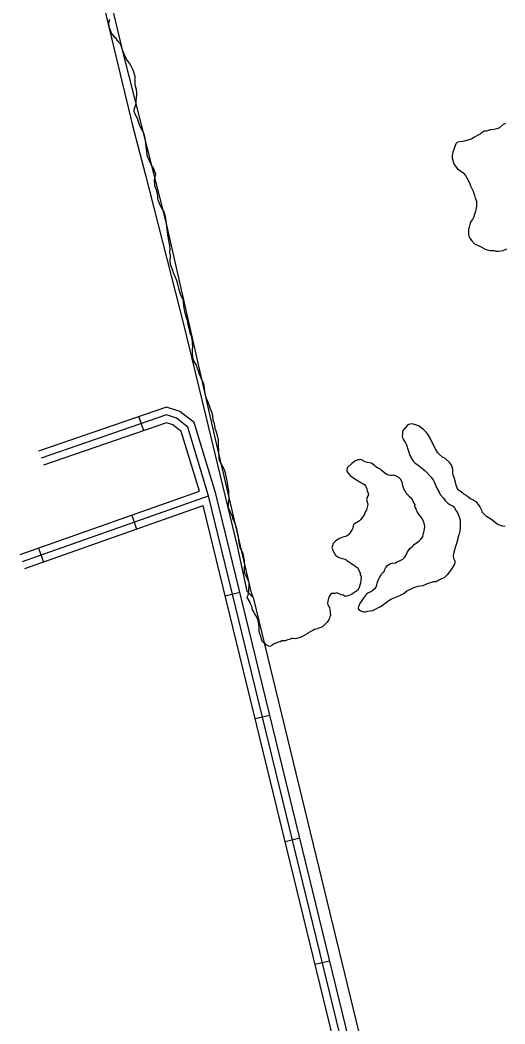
# Model space of a CAD drawing. Extents: x 3694830 to 3732949, y 415201 to 440970.
# Drawn here: x 3701629 to 3702606, y 427545 to 429565 of the extents above; entities that cross this region are included whole.
import ezdxf

# ---------------------------------------------------------------- set-up
doc = ezdxf.new("R2010")
doc.units = 0
for name, color, linetype in [('V-ROAD-CNTR', 7, 'Continuous'), ('V-SITE-VEGE', 7, 'Continuous'), ('V-TOPO-SHOR', 7, 'Continuous')]:
    doc.layers.add(name, color=color, linetype=linetype)

msp = doc.modelspace()

# ---------------------------------------------------------------- linework, layer by layer
at = {"layer": 'V-ROAD-CNTR'}
for p, q in [((3701878, 428738.7), (3701868.3, 428767.1)), ((3701853.6, 428568.8), (3701863.6, 428540.5)), ((3701666.2, 428502.6), (3701676.2, 428474.3)), ((3702042.2, 428406.5), (3702071.3, 428413.6)), ((3702102.5, 428159.4), (3702131.7, 428166.5)), ((3702162.8, 427912.3), (3702192, 427919.4)), ((3702223.2, 427665.2), (3702252.3, 427672.3))]:
    msp.add_line(p, q, dxfattribs=at)
for points in [[(3702566, 426387.5), (3702023, 428611.7), (3701979.5, 428754.9), (3701950.8, 428777.3), (3701923.5, 428786.1), (3701666.2, 428697.6)], [(3702551.4, 426384), (3702008.5, 428607.7), (3701966.5, 428746), (3701943.7, 428763.8), (3701923.7, 428770.3), (3701671.1, 428683.4)], [(3701990, 428617), (3701953.5, 428737.1), (3701936.5, 428750.4), (3701923.8, 428754.5), (3701676, 428669.2)], [(3701628.7, 428489.3), (3701990, 428617)], [(3701633.7, 428475.2), (3702008.5, 428607.7)], [(3701638.7, 428461.1), (3701997.9, 428588)], [(3702536.8, 426380.4), (3701997.9, 428588)]]:
    msp.add_lwpolyline(points, dxfattribs=at)
at = {"layer": 'V-SITE-VEGE'}
for points in [[(3701921.7, 429169.4), (3701919.9, 429176.2), (3701918.1, 429180.1), (3701913.8, 429187.9), (3701911, 429192.7), (3701906.9, 429202.9), (3701906.4, 429205.8), (3701906.5, 429210.1), (3701905.6, 429215), (3701903.4, 429223.2), (3701901.1, 429229), (3701900.2, 429234.3), (3701899.8, 429242.5), (3701900.4, 429247.3), (3701902, 429255), (3701900.1, 429259.4), (3701898.3, 429265.2), (3701896, 429269.1), (3701893.1, 429274.4), (3701885.7, 429290), (3701882.7, 429309.8), (3701882.3, 429316.5), (3701880.6, 429327.1), (3701879.2, 429333.4), (3701878.3, 429336.3), (3701874.6, 429343.1), (3701870.8, 429350.4), (3701869, 429355.7), (3701865.8, 429364.5), (3701863, 429370.8), (3701859.7, 429377.1), (3701858.3, 429381), (3701858.4, 429384.3), (3701859.9, 429388.6), (3701862, 429394.9), (3701862.5, 429397.8), (3701862.6, 429402.6), (3701864.2, 429414.1), (3701864.3, 429419.4), (3701863.4, 429424.7), (3701861.6, 429431.5), (3701860.7, 429435.4), (3701860.3, 429441.6), (3701859.9, 429444), (3701860.4, 429446.4), (3701860.5, 429451.3), (3701856.9, 429463.8), (3701852.2, 429473.1), (3701849.4, 429477.9), (3701842.8, 429486.7), (3701841.4, 429491.1), (3701839.1, 429494.5), (3701837.7, 429498.4), (3701834.9, 429504.7), (3701831.3, 429516.8), (3701827, 429520.7), (3701824.6, 429522.7), (3701822.8, 429527), (3701819.9, 429530), (3701816.1, 429534.4), (3701812.8, 429538.7), (3701810.1, 429545.5), (3701808.7, 429549.4), (3701807.8, 429556.7), (3701808.4, 429560.5), (3701808.4, 429563.4), (3701809.5, 429566.7)], [(3702606.9, 429356.8), (3702602, 429354.9), (3702594.2, 429348.3), (3702588.9, 429346), (3702584, 429344.6), (3702578.2, 429343.8), (3702574.9, 429343.8), (3702572.4, 429342.9), (3702567.6, 429341.5), (3702563.3, 429341.1), (3702561.3, 429339.7), (3702559.8, 429338.3), (3702557.9, 429337.4), (3702555.5, 429335.5), (3702548.7, 429331.7), (3702544.3, 429328.9), (3702538.9, 429326.1), (3702533.1, 429323.8), (3702526.3, 429321.5), (3702520.5, 429320.2), (3702509.9, 429318.9), (3702506.5, 429316.1), (3702505, 429312.3), (3702502.4, 429304.6), (3702500.4, 429299.3), (3702498.9, 429292.1), (3702499.3, 429287.8), (3702501.1, 429280.5), (3702503.4, 429274.2), (3702510, 429265.5), (3702521.4, 429257.6)], [(3702521.4, 429257.6), (3702526.1, 429252.2), (3702528.4, 429247.3), (3702532.7, 429240), (3702534.5, 429235.2), (3702536.4, 429231.3), (3702538.7, 429226), (3702541.5, 429220.6), (3702542.8, 429215.8), (3702544.2, 429212.4), (3702545.6, 429207.1), (3702547, 429203.7), (3702547.9, 429200.3), (3702548.3, 429194.5), (3702548.2, 429189.7), (3702547.1, 429183.9), (3702546.1, 429179.6), (3702543.6, 429172.4), (3702542.5, 429168.6), (3702541, 429165.2), (3702540, 429163.3), (3702537.1, 429159.5), (3702534.6, 429153.8), (3702533.5, 429148), (3702532, 429143.2), (3702531.9, 429140.8), (3702532.4, 429137.4), (3702532.3, 429133.6), (3702532.7, 429130.7), (3702534.6, 429125.8), (3702536, 429123.9), (3702538.8, 429120.5), (3702544.5, 429114.6), (3702546.9, 429113.1), (3702550.2, 429111.6), (3702555, 429110.1), (3702565.5, 429103.7), (3702569.4, 429102.6), (3702576.1, 429101.5), (3702581.4, 429101.5), (3702583.8, 429100.9), (3702587.1, 429099.9), (3702592.4, 429099.8), (3702597.7, 429100.2), (3702601.6, 429101.1), (3702609.4, 429104.4)], [(3702067.1, 428534.6), (3702065.7, 428541.4), (3702062.5, 428549.1), (3702061.6, 428553), (3702057.4, 428562.2), (3702056.5, 428566.1), (3702054.7, 428570.9), (3702051.4, 428576.8), (3702050, 428580.6), (3702048.1, 428584.5), (3702048.7, 428588.4), (3702048.8, 428591.7), (3702049.3, 428597.5), (3702049.9, 428601.8), (3702049, 428608.6), (3702049.2, 428618.7), (3702048.3, 428624.5), (3702047.4, 428628.4), (3702046.6, 428634.2), (3702042.6, 428653.5), (3702041.2, 428657.8), (3702037, 428666.6), (3702033.3, 428673.4), (3702030.5, 428679.2), (3702029.6, 428682.6), (3702029.6, 428686.5), (3702029.3, 428694.2), (3702028.9, 428699), (3702028.6, 428707.7), (3702028.2, 428713), (3702028.3, 428719.7), (3702026.5, 428728.9), (3702023.3, 428739.5), (3702021.9, 428743.4), (3702020.2, 428753.1), (3702019.2, 428755.5), (3702017.9, 428760.8), (3702017.1, 428768.1), (3702016.2, 428772.4), (3702013.4, 428779.2), (3702012, 428784), (3702010.2, 428788.4), (3702006, 428799.1), (3702004.6, 428802.9), (3702003.3, 428807.3), (3702001.9, 428813.6), (3702001, 428818.4), (3702000.2, 428824.7), (3701999.3, 428829.5), (3701997.5, 428835.3), (3701993.8, 428844.1), (3701991.9, 428848), (3701989.6, 428853.8), (3701988.7, 428857.2), (3701986.4, 428863.5), (3701984.1, 428870.7), (3701980.8, 428876.1), (3701979, 428879.5), (3701977.6, 428883.4), (3701976.6, 428885.3), (3701975.9, 428897.4), (3701976, 428902.2), (3701976.6, 428908.4), (3701976.2, 428913.2), (3701976.3, 428919), (3701975.3, 428922.4), (3701974.9, 428925.8), (3701974, 428928.7), (3701971.7, 428934), (3701970.8, 428938.9), (3701968.5, 428947.1), (3701967.7, 428952.9), (3701965.9, 428960.6), (3701964, 428965.5), (3701961.8, 428973.2), (3701960.9, 428977.6), (3701958.7, 428990.1), (3701957.9, 429000.2), (3701956.5, 429004.1), (3701952.8, 429011.4), (3701949.1, 429023), (3701947.7, 429027.9), (3701946.9, 429033.7), (3701944.6, 429040.9), (3701943.2, 429043.4), (3701940.9, 429049.2), (3701938.6, 429054), (3701936.7, 429060.8), (3701932.1, 429072.9), (3701931.3, 429079.2), (3701931.5, 429091.7), (3701930.6, 429097), (3701930.7, 429099.4), (3701931.2, 429101.8), (3701930.4, 429111), (3701929, 429117.3), (3701927.7, 429126), (3701926.4, 429131.3), (3701926.4, 429134.2), (3701922.6, 429165.6), (3701921.7, 429169.4)], [(3702579.9, 428558.7), (3702575.2, 428561.7), (3702568.5, 428566.1), (3702564.7, 428569.5), (3702560.4, 428573.9), (3702559.5, 428576.8), (3702554.9, 428586.1), (3702552.5, 428590), (3702548.7, 428594.4), (3702540.6, 428599.3), (3702536.3, 428601.3), (3702530.6, 428605.3), (3702527.3, 428608.2), (3702522.5, 428611.2), (3702518.3, 428615.1), (3702511.6, 428620), (3702509.2, 428623), (3702507.4, 428629.3), (3702506.1, 428635.1), (3702502.9, 428644.3), (3702501.5, 428649.1), (3702500.6, 428653.5), (3702500.2, 428660.7), (3702498.9, 428665), (3702497.5, 428670.8), (3702493.7, 428674.8), (3702484.2, 428683.1), (3702480, 428685.6), (3702473.8, 428690.5), (3702470.5, 428694.4), (3702465.3, 428702.2), (3702462, 428708.1), (3702455.1, 428723.6), (3702449.9, 428731.9), (3702446.6, 428735.8), (3702441.4, 428741.2), (3702436.6, 428744.6), (3702432.4, 428748), (3702427.6, 428750.1), (3702421.4, 428752.1), (3702417, 428752.2), (3702412.2, 428750.8), (3702408.8, 428748.9), (3702402.4, 428741.8), (3702400.9, 428740.4), (3702399.4, 428738), (3702399.3, 428732.2), (3702398.8, 428727.9), (3702399.2, 428724), (3702401.1, 428720.6), (3702404.8, 428715.8), (3702407.2, 428710.4), (3702414, 428688.6), (3702418.7, 428680.4), (3702421, 428677), (3702424.4, 428673), (3702427.7, 428671.5), (3702431, 428669.6), (3702440.5, 428661.2), (3702444.8, 428657.8), (3702456.6, 428645.5), (3702460.9, 428639.7), (3702463.2, 428635.8), (3702468.8, 428621.7), (3702473, 428614.9), (3702475.3, 428610.5), (3702481, 428603.7), (3702485.7, 428597.4), (3702490.4, 428592.9), (3702494.7, 428590.5), (3702500.9, 428586.5), (3702503.8, 428583.6), (3702507.5, 428577.7), (3702509.8, 428573.4), (3702514, 428563.6), (3702515.4, 428558.8), (3702515.1, 428543.9), (3702514.5, 428536.7), (3702513.5, 428531.4), (3702510.9, 428523.2), (3702510.4, 428520.4), (3702506.3, 428507.9), (3702504.8, 428501.7), (3702503.8, 428498.3), (3702502.7, 428494), (3702501.7, 428490.6), (3702501.2, 428486.3), (3702502, 428482.5), (3702504.4, 428476.6), (3702504.8, 428473.3), (3702503.8, 428470.4), (3702497.3, 428459.4), (3702491.9, 428451.8), (3702489, 428448.5), (3702483.1, 428442.8), (3702481.1, 428441.9), (3702477.7, 428440.5), (3702475.3, 428439.1), (3702470.9, 428437.2), (3702469, 428435.8), (3702466.1, 428434.9)], [(3702350.5, 428662.7), (3702348.6, 428663.7), (3702345.2, 428665.7), (3702343.3, 428667.7), (3702339.6, 428671.1), (3702335.7, 428673.1), (3702328.5, 428674.7), (3702323.7, 428676.2), (3702315.2, 428680.7), (3702312.7, 428680.2), (3702309.4, 428679.8), (3702304.5, 428678), (3702302.6, 428676.5), (3702299.6, 428674.7), (3702297.2, 428672.8), (3702287.9, 428663.8), (3702286.9, 428660.4), (3702287.3, 428657.1), (3702289.2, 428654.1), (3702293.4, 428648.8), (3702296.3, 428646.8), (3702301, 428642.9), (3702306.3, 428639.9), (3702314.9, 428634.4), (3702319.6, 428631.9), (3702323, 428629.5), (3702324.4, 428628), (3702325.3, 428626.1), (3702327.2, 428621.7), (3702328, 428617.4), (3702329.9, 428613), (3702330.8, 428609.6), (3702328.8, 428606.3), (3702327.3, 428602.4), (3702326.8, 428600), (3702329, 428590.9), (3702328.5, 428587.5), (3702326.4, 428579.3), (3702324.9, 428576), (3702322.5, 428571.2), (3702321.4, 428568.3), (3702316.5, 428562.2), (3702315.5, 428559.8), (3702312.6, 428557.4), (3702310.6, 428556), (3702307.2, 428554.1), (3702304.3, 428552.7), (3702301.4, 428549.9), (3702299.9, 428547.5), (3702298.9, 428542.7), (3702297.8, 428539.8), (3702292.4, 428531.7), (3702290.9, 428529.8), (3702289.5, 428528.4), (3702286.5, 428526.5), (3702284.1, 428525.6), (3702278.8, 428524.3), (3702275.9, 428523.4), (3702272.5, 428522), (3702270.5, 428520.6), (3702267.1, 428518.7), (3702263.7, 428515.4), (3702261.8, 428514), (3702259.3, 428511.6), (3702258.8, 428509.2), (3702257.8, 428506.8), (3702256.8, 428503.9), (3702257.7, 428502), (3702258.6, 428497.6), (3702264.2, 428488.4), (3702266.6, 428486.4), (3702269.9, 428484.4), (3702271.8, 428483.5), (3702274.7, 428482.4), (3702278.1, 428481.4), (3702282.9, 428480.4), (3702285.7, 428478.9), (3702287.2, 428477.4), (3702290.5, 428475.4), (3702294.3, 428473), (3702299.1, 428469.5), (3702302.9, 428466.6), (3702308.1, 428463.6), (3702309.5, 428461.6), (3702310.5, 428459.2), (3702313.7, 428451.9), (3702314.1, 428449), (3702315.5, 428446.6), (3702316, 428443.2), (3702315.4, 428438.9), (3702314.3, 428432.2), (3702313.3, 428427.8), (3702311.8, 428423.5), (3702308.8, 428417.3), (3702304.9, 428415), (3702299, 428411.2), (3702296.1, 428408.9), (3702293.2, 428407.5), (3702288.4, 428406.1), (3702283.5, 428405.2), (3702280.2, 428407.7)], [(3702466.1, 428434.9), (3702461.7, 428434.5), (3702452.6, 428432.2), (3702448.7, 428430.9), (3702439.9, 428426.7), (3702430.3, 428424.9), (3702421.6, 428422.6), (3702417.2, 428420.8), (3702408, 428415.7), (3702402.6, 428411.4), (3702392.9, 428406.3), (3702379.8, 428401.2), (3702375.9, 428398.9), (3702371.5, 428396.5), (3702361.3, 428389), (3702356.4, 428385.2), (3702348.6, 428381.5), (3702344.2, 428378.7), (3702338.4, 428376.4), (3702335, 428375.5), (3702328.3, 428374.6), (3702323.9, 428373.7), (3702321, 428373.8), (3702315.3, 428375.3), (3702312.9, 428376.8), (3702310.6, 428380.2), (3702310.6, 428382.6), (3702311.1, 428385), (3702313.1, 428390.3), (3702316.6, 428395), (3702322, 428403.1), (3702325, 428406.9), (3702327.5, 428411.2), (3702330.4, 428413.1), (3702335.7, 428415.4), (3702339.6, 428417.8), (3702345, 428422.5), (3702347, 428425.3), (3702347.5, 428429.2), (3702348, 428432.1), (3702350.6, 428439.3), (3702354, 428445.5), (3702357, 428449.7), (3702361.9, 428455.4), (3702363.4, 428459.3), (3702365.9, 428463.6), (3702368.9, 428467.4), (3702373.7, 428471.1), (3702378.1, 428472), (3702385.3, 428472.9), (3702388.7, 428474.7), (3702396, 428478), (3702399.9, 428480.3), (3702403.8, 428484.1), (3702405.8, 428487.4), (3702409.3, 428495.1), (3702412.8, 428499.9), (3702413.8, 428501.8), (3702417.2, 428504.6), (3702419.1, 428505.5), (3702421.1, 428507.4), (3702423.5, 428510.3), (3702426.9, 428512.6), (3702432.8, 428517.3), (3702436.2, 428520.7), (3702440.2, 428525.4), (3702440.7, 428529.2), (3702441.2, 428532.1), (3702442.8, 428537.4), (3702443.3, 428540.3), (3702443.9, 428545.6), (3702442.6, 428552.8), (3702440.7, 428557.7), (3702438.4, 428562.5), (3702432.7, 428569.8), (3702429, 428575.2), (3702425.7, 428582), (3702424.3, 428586.8), (3702424.4, 428590.2), (3702422.5, 428593.1), (3702417.9, 428601.9), (3702414.1, 428604.8), (3702408.4, 428610.7), (3702406.5, 428613.1), (3702404.6, 428617.5), (3702402.7, 428620), (3702399.5, 428627.7), (3702398.7, 428635.4), (3702395.4, 428641.3), (3702393, 428643.2), (3702391.6, 428644.7), (3702387.8, 428646.7), (3702382, 428649.2), (3702379.2, 428648.8), (3702374.3, 428648.8), (3702371, 428649.4), (3702366.2, 428650.9), (3702360.5, 428655.8), (3702356.2, 428659.3), (3702353.8, 428661.7), (3702350.5, 428662.7)], [(3702605.7, 428545.7), (3702600.4, 428546.8), (3702592.8, 428549.3), (3702588.9, 428551.3), (3702579.9, 428558.7)], [(3702280.2, 428407.7), (3702275.9, 428408.7), (3702266.8, 428412.7), (3702262, 428411.4), (3702255.2, 428411), (3702251.3, 428404.8), (3702250.2, 428401.9), (3702248.2, 428392.3), (3702248.6, 428388.5), (3702250.4, 428385.6), (3702252.3, 428383.1), (3702253.6, 428374.9), (3702253.1, 428372.5), (3702254, 428367.7), (3702253, 428364.3), (3702252.4, 428361.4), (3702250.5, 428358.6), (3702247.5, 428353.3), (3702245, 428350.5), (3702241.6, 428347.2), (3702239.2, 428345.3), (3702234.3, 428343), (3702230.4, 428341.6), (3702227.5, 428340.2), (3702221.7, 428338.4), (3702218.3, 428337), (3702213, 428334.2), (3702208.6, 428331.4), (3702207.1, 428329.9), (3702197.9, 428324.8), (3702192.1, 428322.5), (3702190.1, 428321.6), (3702185.8, 428320.7), (3702182.9, 428320.2), (3702179.5, 428320.8), (3702175.7, 428320.4), (3702171.3, 428318.5), (3702168.4, 428318.1), (3702162.6, 428316.2), (3702156.3, 428315.9), (3702152.9, 428314), (3702149, 428313.1), (3702146.1, 428312.2), (3702144.2, 428311.3), (3702139.4, 428309.4), (3702136.4, 428307), (3702135, 428305.6), (3702131.6, 428304.7), (3702126.3, 428306.7), (3702124.4, 428307.7), (3702123, 428309.2), (3702119.2, 428312.6), (3702116.8, 428314.1), (3702115.9, 428317), (3702115, 428319.5), (3702113.6, 428325.3), (3702112.7, 428328.2), (3702110.4, 428334.5), (3702110.5, 428342.6), (3702109.3, 428353.3), (3702108.4, 428356.7), (3702107.4, 428359.1), (3702105.6, 428362.5), (3702104.2, 428366.4), (3702101.8, 428369.8), (3702099.5, 428374.1), (3702098.1, 428376.1), (3702097.2, 428378.5), (3702096.2, 428380.5), (3702096.3, 428383.8), (3702094.9, 428386.3), (3702093, 428390.6), (3702091.7, 428394.5), (3702087.4, 428400.8), (3702086.5, 428402.8), (3702087, 428405.2), (3702088.5, 428408), (3702089, 428410.9), (3702089.6, 428415.2), (3702089.7, 428420.5), (3702090.3, 428425.8), (3702090.4, 428431.6), (3702089.5, 428436), (3702087.6, 428439.4), (3702083.4, 428448.1), (3702082, 428450.5), (3702081.1, 428453), (3702081.2, 428457.3), (3702080.7, 428460.7), (3702080.8, 428464), (3702081.3, 428467.9), (3702081, 428473.7), (3702081, 428477.5), (3702077.9, 428491.1), (3702076, 428495.4), (3702072.8, 428501.7), (3702071.4, 428506.1), (3702070.1, 428512.4), (3702069.2, 428520.1), (3702068.4, 428529.3), (3702067.1, 428534.6)]]:
    msp.add_lwpolyline(points, dxfattribs=at)
at = {"layer": 'V-TOPO-SHOR'}
for points in [[(3701777.3, 429677.2), (3701855.2, 429352.9), (3701881.1, 429255.6), (3701959, 428947.6), (3702066, 428506.5), (3702085.4, 428415.7), (3702098.4, 428402.8), (3702095.2, 428412.5), (3702020.6, 428730.3), (3701923.3, 429158.4), (3701835.7, 429502.1), (3701764.4, 429800.5)], [(3702098.4, 428402.8), (3702511.8, 426702.4), (3702893.4, 425075.9), (3703007.2, 424607.3), (3703100.9, 424219.1)]]:
    msp.add_lwpolyline(points, dxfattribs=at)

doc.saveas('drawing.dxf')
